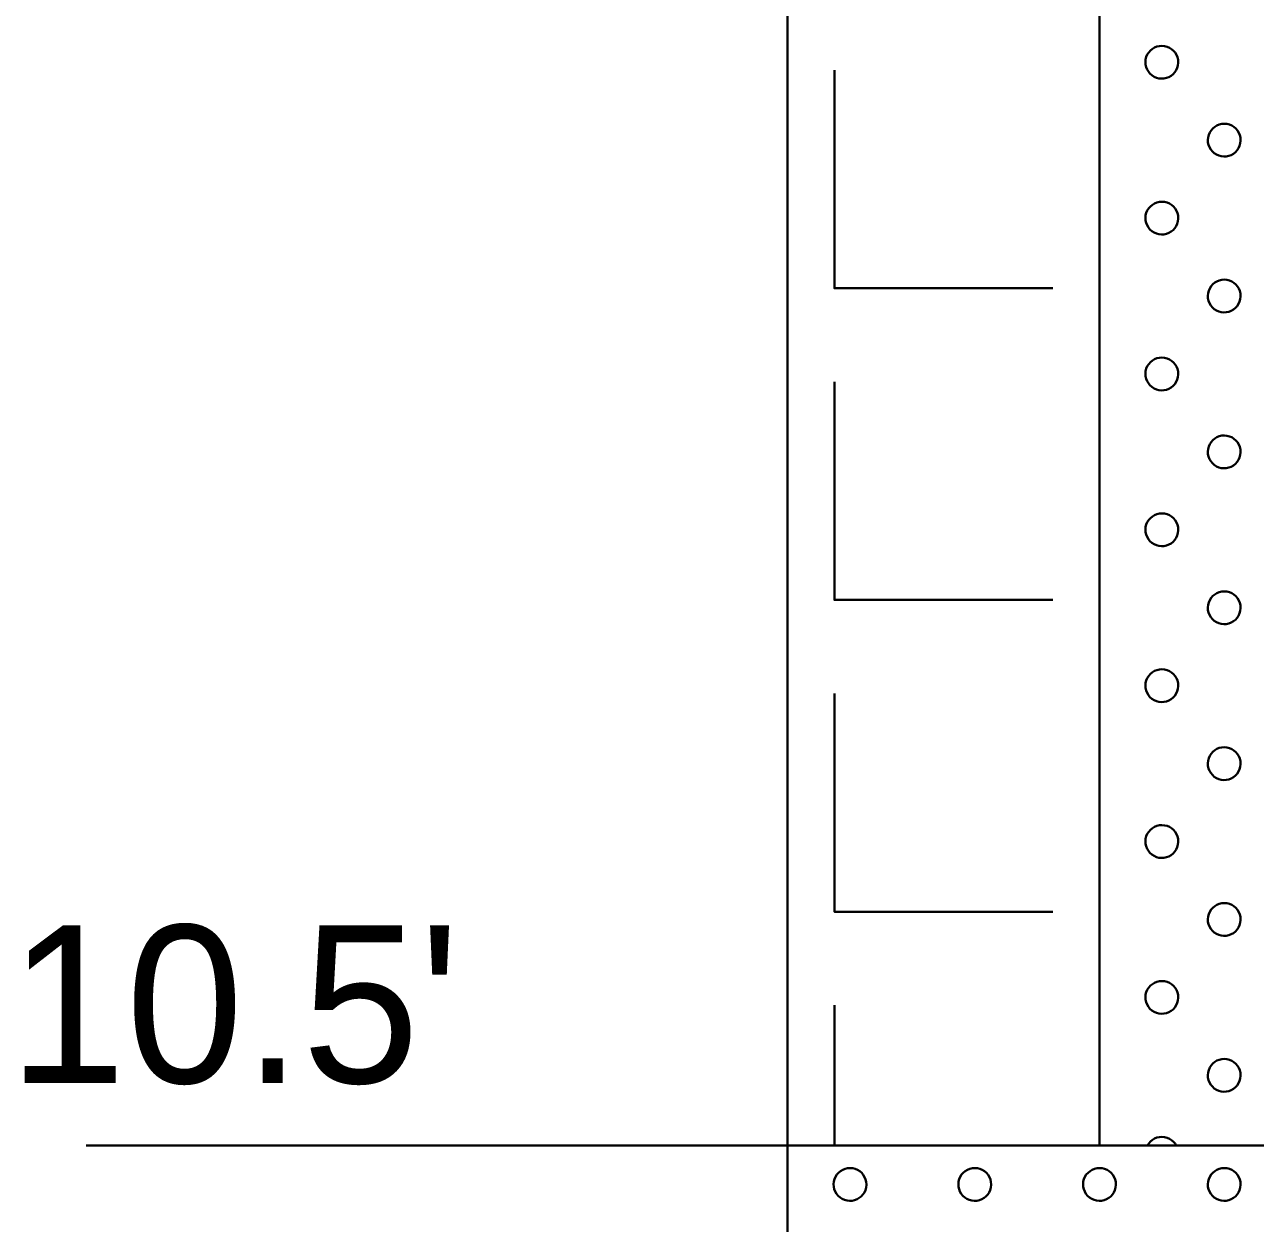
# Model space of a CAD drawing. Extents: x -76 to 974, y -1080 to -735.
# Drawn here: x 89.839 to 94.19, y -779.344 to -775.104 of the extents above; entities that cross this region are included whole.
import ezdxf

# ---------------------------------------------------------------- set-up
doc = ezdxf.new("R2010")
doc.units = 0
doc.header["$LTSCALE"] = 0.36
doc.layers.add('27', color=7, linetype='Continuous', lineweight=40)

msp = doc.modelspace()

# ---------------------------------------------------------------- linework, layer by layer
at = {"layer": '27'}
for p, q in [((92.5365, -771.7915), (92.5365, -779.068)), ((93.639, -779.068), (93.639, -771.7915)), ((92.7019, -778.5719), (92.7019, -779.068)), ((90.0559, -779.068), (92.5365, -779.068)), ((92.5365, -779.068), (94.7415, -779.068)), ((92.5365, -779.068), (92.5365, -785.683))]:
    msp.add_line(p, q, dxfattribs=at)
for points in [[(93.9175, -775.2368), (93.9168, -775.2278), (93.9147, -775.219), (93.9112, -775.2106), (93.9065, -775.2029), (93.9007, -775.196), (93.8938, -775.1901), (93.8861, -775.1853), (93.8778, -775.1818), (93.869, -775.1796), (93.86, -775.1788), (93.851, -775.1794), (93.8421, -775.1814), (93.8337, -775.1848), (93.826, -775.1895), (93.819, -775.1952), (93.813, -775.2021), (93.8082, -775.2097), (93.8046, -775.218), (93.8023, -775.2268), (93.8015, -775.2358), (93.802, -775.2448), (93.804, -775.2537), (93.8073, -775.2621), (93.8118, -775.2699), (93.8176, -775.2769), (93.8243, -775.2829), (93.8319, -775.2879), (93.8402, -775.2915), (93.849, -775.2938), (93.858, -775.2948), (93.867, -775.2943), (93.8759, -775.2925), (93.8843, -775.2892), (93.8922, -775.2847), (93.8992, -775.2791), (93.9053, -775.2724), (93.9103, -775.2648), (93.914, -775.2565), (93.9164, -775.2478), (93.9174, -775.2388)], [(94.138, -775.5124), (94.1373, -775.5034), (94.1352, -775.4946), (94.1317, -775.4862), (94.127, -775.4785), (94.1212, -775.4716), (94.1143, -775.4657), (94.1066, -775.4609), (94.0983, -775.4574), (94.0895, -775.4552), (94.0805, -775.4544), (94.0715, -775.455), (94.0626, -775.4571), (94.0542, -775.4604), (94.0465, -775.4651), (94.0395, -775.4709), (94.0335, -775.4777), (94.0287, -775.4853), (94.0251, -775.4936), (94.0228, -775.5024), (94.022, -775.5114), (94.0225, -775.5204), (94.0245, -775.5293), (94.0278, -775.5377), (94.0323, -775.5455), (94.0381, -775.5525), (94.0448, -775.5586), (94.0524, -775.5635), (94.0607, -775.5671), (94.0695, -775.5695), (94.0785, -775.5704), (94.0875, -775.5699), (94.0964, -775.5681), (94.1048, -775.5649), (94.1127, -775.5603), (94.1197, -775.5547), (94.1258, -775.548), (94.1308, -775.5404), (94.1345, -775.5322), (94.1369, -775.5234), (94.1379, -775.5145)], [(93.9175, -775.7881), (93.9168, -775.779), (93.9147, -775.7702), (93.9112, -775.7619), (93.9065, -775.7541), (93.9007, -775.7472), (93.8938, -775.7413), (93.8861, -775.7365), (93.8778, -775.733), (93.869, -775.7308), (93.86, -775.73), (93.851, -775.7307), (93.8421, -775.7327), (93.8337, -775.7361), (93.826, -775.7407), (93.819, -775.7465), (93.813, -775.7533), (93.8082, -775.761), (93.8046, -775.7693), (93.8023, -775.778), (93.8015, -775.787), (93.802, -775.7961), (93.804, -775.8049), (93.8073, -775.8133), (93.8118, -775.8212), (93.8176, -775.8282), (93.8243, -775.8342), (93.8319, -775.8391), (93.8402, -775.8428), (93.849, -775.8451), (93.858, -775.846), (93.867, -775.8456), (93.8759, -775.8437), (93.8843, -775.8405), (93.8922, -775.836), (93.8992, -775.8303), (93.9053, -775.8236), (93.9103, -775.816), (93.914, -775.8078), (93.9164, -775.7991), (93.9174, -775.7901)], [(94.138, -776.0637), (94.1373, -776.0547), (94.1352, -776.0458), (94.1317, -776.0375), (94.127, -776.0297), (94.1212, -776.0228), (94.1143, -776.0169), (94.1066, -776.0122), (94.0983, -776.0086), (94.0895, -776.0065), (94.0805, -776.0057), (94.0715, -776.0063), (94.0626, -776.0083), (94.0542, -776.0117), (94.0465, -776.0163), (94.0395, -776.0221), (94.0335, -776.0289), (94.0287, -776.0366), (94.0251, -776.0449), (94.0228, -776.0537), (94.022, -776.0627), (94.0225, -776.0717), (94.0245, -776.0805), (94.0278, -776.089), (94.0323, -776.0968), (94.0381, -776.1038), (94.0448, -776.1098), (94.0524, -776.1147), (94.0607, -776.1184), (94.0695, -776.1207), (94.0785, -776.1217), (94.0875, -776.1212), (94.0964, -776.1193), (94.1048, -776.1161), (94.1127, -776.1116), (94.1197, -776.1059), (94.1258, -776.0992), (94.1308, -776.0917), (94.1345, -776.0834), (94.1369, -776.0747), (94.1379, -776.0657)], [(93.9175, -776.3393), (93.9168, -776.3303), (93.9147, -776.3215), (93.9112, -776.3131), (93.9065, -776.3054), (93.9007, -776.2985), (93.8938, -776.2926), (93.8861, -776.2878), (93.8778, -776.2843), (93.869, -776.2821), (93.86, -776.2813), (93.851, -776.2819), (93.8421, -776.2839), (93.8337, -776.2873), (93.826, -776.292), (93.819, -776.2977), (93.813, -776.3046), (93.8082, -776.3122), (93.8046, -776.3205), (93.8023, -776.3293), (93.8015, -776.3383), (93.802, -776.3473), (93.804, -776.3562), (93.8073, -776.3646), (93.8118, -776.3724), (93.8176, -776.3794), (93.8243, -776.3854), (93.8319, -776.3904), (93.8402, -776.394), (93.849, -776.3963), (93.858, -776.3973), (93.867, -776.3968), (93.8759, -776.395), (93.8843, -776.3917), (93.8922, -776.3872), (93.8992, -776.3816), (93.9053, -776.3749), (93.9103, -776.3673), (93.914, -776.359), (93.9164, -776.3503), (93.9174, -776.3413)], [(94.138, -776.6149), (94.1373, -776.6059), (94.1352, -776.5971), (94.1317, -776.5887), (94.127, -776.581), (94.1212, -776.5741), (94.1143, -776.5682), (94.1066, -776.5634), (94.0983, -776.5599), (94.0895, -776.5577), (94.0805, -776.5569), (94.0715, -776.5575), (94.0626, -776.5596), (94.0542, -776.5629), (94.0465, -776.5676), (94.0395, -776.5734), (94.0335, -776.5802), (94.0287, -776.5878), (94.0251, -776.5961), (94.0228, -776.6049), (94.022, -776.6139), (94.0225, -776.6229), (94.0245, -776.6318), (94.0278, -776.6402), (94.0323, -776.648), (94.0381, -776.655), (94.0448, -776.6611), (94.0524, -776.666), (94.0607, -776.6696), (94.0695, -776.672), (94.0785, -776.6729), (94.0875, -776.6724), (94.0964, -776.6706), (94.1048, -776.6674), (94.1127, -776.6628), (94.1197, -776.6572), (94.1258, -776.6505), (94.1308, -776.6429), (94.1345, -776.6347), (94.1369, -776.6259), (94.1379, -776.617)], [(93.9175, -776.8906), (93.9168, -776.8815), (93.9147, -776.8727), (93.9112, -776.8644), (93.9065, -776.8566), (93.9007, -776.8497), (93.8938, -776.8438), (93.8861, -776.839), (93.8778, -776.8355), (93.869, -776.8333), (93.86, -776.8325), (93.851, -776.8332), (93.8421, -776.8352), (93.8337, -776.8386), (93.826, -776.8432), (93.819, -776.849), (93.813, -776.8558), (93.8082, -776.8635), (93.8046, -776.8718), (93.8023, -776.8805), (93.8015, -776.8895), (93.802, -776.8986), (93.804, -776.9074), (93.8073, -776.9158), (93.8118, -776.9237), (93.8176, -776.9307), (93.8243, -776.9367), (93.8319, -776.9416), (93.8402, -776.9453), (93.849, -776.9476), (93.858, -776.9485), (93.867, -776.9481), (93.8759, -776.9462), (93.8843, -776.943), (93.8922, -776.9385), (93.8992, -776.9328), (93.9053, -776.9261), (93.9103, -776.9185), (93.914, -776.9103), (93.9164, -776.9016), (93.9174, -776.8926)], [(94.138, -777.1662), (94.1373, -777.1572), (94.1352, -777.1483), (94.1317, -777.14), (94.127, -777.1322), (94.1212, -777.1253), (94.1143, -777.1194), (94.1066, -777.1147), (94.0983, -777.1111), (94.0895, -777.109), (94.0805, -777.1082), (94.0715, -777.1088), (94.0626, -777.1108), (94.0542, -777.1142), (94.0465, -777.1188), (94.0395, -777.1246), (94.0335, -777.1314), (94.0287, -777.1391), (94.0251, -777.1474), (94.0228, -777.1562), (94.022, -777.1652), (94.0225, -777.1742), (94.0245, -777.183), (94.0278, -777.1915), (94.0323, -777.1993), (94.0381, -777.2063), (94.0448, -777.2123), (94.0524, -777.2172), (94.0607, -777.2209), (94.0695, -777.2232), (94.0785, -777.2242), (94.0875, -777.2237), (94.0964, -777.2218), (94.1048, -777.2186), (94.1127, -777.2141), (94.1197, -777.2084), (94.1258, -777.2017), (94.1308, -777.1942), (94.1345, -777.1859), (94.1369, -777.1772), (94.1379, -777.1682)], [(93.9175, -777.4418), (93.9168, -777.4328), (93.9147, -777.424), (93.9112, -777.4156), (93.9065, -777.4079), (93.9007, -777.401), (93.8938, -777.3951), (93.8861, -777.3903), (93.8778, -777.3868), (93.869, -777.3846), (93.86, -777.3838), (93.851, -777.3844), (93.8421, -777.3864), (93.8337, -777.3898), (93.826, -777.3945), (93.819, -777.4002), (93.813, -777.4071), (93.8082, -777.4147), (93.8046, -777.423), (93.8023, -777.4318), (93.8015, -777.4408), (93.802, -777.4498), (93.804, -777.4587), (93.8073, -777.4671), (93.8118, -777.4749), (93.8176, -777.4819), (93.8243, -777.4879), (93.8319, -777.4929), (93.8402, -777.4965), (93.849, -777.4988), (93.858, -777.4998), (93.867, -777.4993), (93.8759, -777.4975), (93.8843, -777.4942), (93.8922, -777.4897), (93.8992, -777.4841), (93.9053, -777.4774), (93.9103, -777.4698), (93.914, -777.4615), (93.9164, -777.4528), (93.9174, -777.4438)], [(94.138, -777.7174), (94.1373, -777.7084), (94.1352, -777.6996), (94.1317, -777.6912), (94.127, -777.6835), (94.1212, -777.6766), (94.1143, -777.6707), (94.1066, -777.6659), (94.0983, -777.6624), (94.0895, -777.6602), (94.0805, -777.6594), (94.0715, -777.66), (94.0626, -777.6621), (94.0542, -777.6654), (94.0465, -777.6701), (94.0395, -777.6759), (94.0335, -777.6827), (94.0287, -777.6903), (94.0251, -777.6986), (94.0228, -777.7074), (94.022, -777.7164), (94.0225, -777.7254), (94.0245, -777.7343), (94.0278, -777.7427), (94.0323, -777.7505), (94.0381, -777.7575), (94.0448, -777.7636), (94.0524, -777.7685), (94.0607, -777.7721), (94.0695, -777.7745), (94.0785, -777.7754), (94.0875, -777.7749), (94.0964, -777.7731), (94.1048, -777.7699), (94.1127, -777.7653), (94.1197, -777.7597), (94.1258, -777.753), (94.1308, -777.7454), (94.1345, -777.7372), (94.1369, -777.7284), (94.1379, -777.7195)], [(93.9175, -777.9931), (93.9168, -777.984), (93.9147, -777.9752), (93.9112, -777.9669), (93.9065, -777.9591), (93.9007, -777.9522), (93.8938, -777.9463), (93.8861, -777.9415), (93.8778, -777.938), (93.869, -777.9358), (93.86, -777.935), (93.851, -777.9357), (93.8421, -777.9377), (93.8337, -777.9411), (93.826, -777.9457), (93.819, -777.9515), (93.813, -777.9583), (93.8082, -777.966), (93.8046, -777.9743), (93.8023, -777.983), (93.8015, -777.992), (93.802, -778.0011), (93.804, -778.0099), (93.8073, -778.0183), (93.8118, -778.0262), (93.8176, -778.0332), (93.8243, -778.0392), (93.8319, -778.0441), (93.8402, -778.0478), (93.849, -778.0501), (93.858, -778.051), (93.867, -778.0506), (93.8759, -778.0487), (93.8843, -778.0455), (93.8922, -778.041), (93.8992, -778.0353), (93.9053, -778.0286), (93.9103, -778.021), (93.914, -778.0128), (93.9164, -778.0041), (93.9174, -777.9951)], [(94.138, -778.2687), (94.1373, -778.2597), (94.1352, -778.2508), (94.1317, -778.2425), (94.127, -778.2347), (94.1212, -778.2278), (94.1143, -778.2219), (94.1066, -778.2172), (94.0983, -778.2136), (94.0895, -778.2115), (94.0805, -778.2107), (94.0715, -778.2113), (94.0626, -778.2133), (94.0542, -778.2167), (94.0465, -778.2213), (94.0395, -778.2271), (94.0335, -778.2339), (94.0287, -778.2416), (94.0251, -778.2499), (94.0228, -778.2587), (94.022, -778.2677), (94.0225, -778.2767), (94.0245, -778.2855), (94.0278, -778.294), (94.0323, -778.3018), (94.0381, -778.3088), (94.0448, -778.3148), (94.0524, -778.3197), (94.0607, -778.3234), (94.0695, -778.3257), (94.0785, -778.3267), (94.0875, -778.3262), (94.0964, -778.3243), (94.1048, -778.3211), (94.1127, -778.3166), (94.1197, -778.3109), (94.1258, -778.3042), (94.1308, -778.2967), (94.1345, -778.2884), (94.1369, -778.2797), (94.1379, -778.2707)], [(93.9175, -778.5443), (93.9168, -778.5353), (93.9147, -778.5265), (93.9112, -778.5181), (93.9065, -778.5104), (93.9007, -778.5035), (93.8938, -778.4976), (93.8861, -778.4928), (93.8778, -778.4893), (93.869, -778.4871), (93.86, -778.4863), (93.851, -778.4869), (93.8421, -778.4889), (93.8337, -778.4923), (93.826, -778.497), (93.819, -778.5027), (93.813, -778.5096), (93.8082, -778.5172), (93.8046, -778.5255), (93.8023, -778.5343), (93.8015, -778.5433), (93.802, -778.5523), (93.804, -778.5612), (93.8073, -778.5696), (93.8118, -778.5774), (93.8176, -778.5844), (93.8243, -778.5904), (93.8319, -778.5954), (93.8402, -778.599), (93.849, -778.6013), (93.858, -778.6023), (93.867, -778.6018), (93.8759, -778.6), (93.8843, -778.5967), (93.8922, -778.5922), (93.8992, -778.5866), (93.9053, -778.5799), (93.9103, -778.5723), (93.914, -778.564), (93.9164, -778.5553), (93.9174, -778.5463)], [(94.138, -778.8199), (94.1373, -778.8109), (94.1352, -778.8021), (94.1317, -778.7937), (94.127, -778.786), (94.1212, -778.7791), (94.1143, -778.7732), (94.1066, -778.7684), (94.0983, -778.7649), (94.0895, -778.7627), (94.0805, -778.7619), (94.0715, -778.7625), (94.0626, -778.7646), (94.0542, -778.7679), (94.0465, -778.7726), (94.0395, -778.7784), (94.0335, -778.7852), (94.0287, -778.7928), (94.0251, -778.8011), (94.0228, -778.8099), (94.022, -778.8189), (94.0225, -778.8279), (94.0245, -778.8368), (94.0278, -778.8452), (94.0323, -778.853), (94.0381, -778.86), (94.0448, -778.8661), (94.0524, -778.871), (94.0607, -778.8746), (94.0695, -778.877), (94.0785, -778.8779), (94.0875, -778.8774), (94.0964, -778.8756), (94.1048, -778.8724), (94.1127, -778.8678), (94.1197, -778.8622), (94.1258, -778.8555), (94.1308, -778.8479), (94.1345, -778.8397), (94.1369, -778.8309), (94.1379, -778.822)], [(93.9065, -779.0616), (93.9007, -779.0547), (93.8938, -779.0488), (93.8861, -779.044), (93.8778, -779.0405), (93.869, -779.0383), (93.86, -779.0375), (93.851, -779.0382), (93.8421, -779.0402), (93.8337, -779.0436), (93.826, -779.0482), (93.819, -779.054), (93.813, -779.0608), (93.8085, -779.068), (93.9104, -779.068)], [(92.815, -779.2058), (92.8143, -779.1968), (92.8122, -779.188), (92.8087, -779.1796), (92.804, -779.1719), (92.7982, -779.165), (92.7913, -779.1591), (92.7836, -779.1543), (92.7753, -779.1508), (92.7665, -779.1486), (92.7575, -779.1478), (92.7485, -779.1484), (92.7396, -779.1504), (92.7312, -779.1538), (92.7235, -779.1585), (92.7165, -779.1642), (92.7105, -779.1711), (92.7057, -779.1787), (92.7021, -779.187), (92.6998, -779.1958), (92.699, -779.2048), (92.6995, -779.2138), (92.7015, -779.2227), (92.7048, -779.2311), (92.7093, -779.2389), (92.7151, -779.2459), (92.7218, -779.2519), (92.7294, -779.2569), (92.7377, -779.2605), (92.7465, -779.2628), (92.7555, -779.2638), (92.7645, -779.2633), (92.7734, -779.2615), (92.7818, -779.2582), (92.7897, -779.2537), (92.7967, -779.2481), (92.8028, -779.2414), (92.8078, -779.2338), (92.8115, -779.2255), (92.8139, -779.2168), (92.8149, -779.2078)], [(93.256, -779.2058), (93.2553, -779.1968), (93.2532, -779.188), (93.2497, -779.1796), (93.245, -779.1719), (93.2392, -779.165), (93.2323, -779.1591), (93.2246, -779.1543), (93.2163, -779.1508), (93.2075, -779.1486), (93.1985, -779.1478), (93.1895, -779.1484), (93.1806, -779.1504), (93.1722, -779.1538), (93.1645, -779.1585), (93.1575, -779.1642), (93.1515, -779.1711), (93.1467, -779.1787), (93.1431, -779.187), (93.1408, -779.1958), (93.14, -779.2048), (93.1405, -779.2138), (93.1425, -779.2227), (93.1458, -779.2311), (93.1503, -779.2389), (93.1561, -779.2459), (93.1628, -779.2519), (93.1704, -779.2569), (93.1787, -779.2605), (93.1875, -779.2628), (93.1965, -779.2638), (93.2055, -779.2633), (93.2144, -779.2615), (93.2228, -779.2582), (93.2307, -779.2537), (93.2377, -779.2481), (93.2438, -779.2414), (93.2488, -779.2338), (93.2525, -779.2255), (93.2549, -779.2168), (93.2559, -779.2078)], [(93.697, -779.2058), (93.6963, -779.1968), (93.6942, -779.188), (93.6907, -779.1796), (93.686, -779.1719), (93.6802, -779.165), (93.6733, -779.1591), (93.6656, -779.1543), (93.6573, -779.1508), (93.6485, -779.1486), (93.6395, -779.1478), (93.6305, -779.1484), (93.6216, -779.1504), (93.6132, -779.1538), (93.6055, -779.1585), (93.5985, -779.1642), (93.5925, -779.1711), (93.5877, -779.1787), (93.5841, -779.187), (93.5818, -779.1958), (93.581, -779.2048), (93.5815, -779.2138), (93.5835, -779.2227), (93.5868, -779.2311), (93.5913, -779.2389), (93.5971, -779.2459), (93.6038, -779.2519), (93.6114, -779.2569), (93.6197, -779.2605), (93.6285, -779.2628), (93.6375, -779.2638), (93.6465, -779.2633), (93.6554, -779.2615), (93.6638, -779.2582), (93.6717, -779.2537), (93.6787, -779.2481), (93.6848, -779.2414), (93.6898, -779.2338), (93.6935, -779.2255), (93.6959, -779.2168), (93.6969, -779.2078)], [(94.138, -779.2058), (94.1373, -779.1968), (94.1352, -779.188), (94.1317, -779.1796), (94.127, -779.1719), (94.1212, -779.165), (94.1143, -779.1591), (94.1066, -779.1543), (94.0983, -779.1508), (94.0895, -779.1486), (94.0805, -779.1478), (94.0715, -779.1484), (94.0626, -779.1504), (94.0542, -779.1538), (94.0465, -779.1585), (94.0395, -779.1642), (94.0335, -779.1711), (94.0287, -779.1787), (94.0251, -779.187), (94.0228, -779.1958), (94.022, -779.2048), (94.0225, -779.2138), (94.0245, -779.2227), (94.0278, -779.2311), (94.0323, -779.2389), (94.0381, -779.2459), (94.0448, -779.2519), (94.0524, -779.2569), (94.0607, -779.2605), (94.0695, -779.2628), (94.0785, -779.2638), (94.0875, -779.2633), (94.0964, -779.2615), (94.1048, -779.2582), (94.1127, -779.2537), (94.1197, -779.2481), (94.1258, -779.2414), (94.1308, -779.2338), (94.1345, -779.2255), (94.1369, -779.2168), (94.1379, -779.2078)]]:
    msp.add_lwpolyline(points, close=True, dxfattribs=at)
for points in [[(92.7019, -775.2644), (92.7019, -776.0361), (93.4736, -776.0361)], [(92.7019, -776.3669), (92.7019, -777.1386), (93.4736, -777.1386)], [(92.7019, -777.4694), (92.7019, -778.2411), (93.4736, -778.2411)]]:
    msp.add_lwpolyline(points, dxfattribs=at)

# ---------------------------------------------------------------- texts
msp.add_text("10.5'", height=0.5581, dxfattribs=at).set_placement((89.7817, -778.847))

doc.saveas('drawing.dxf')
